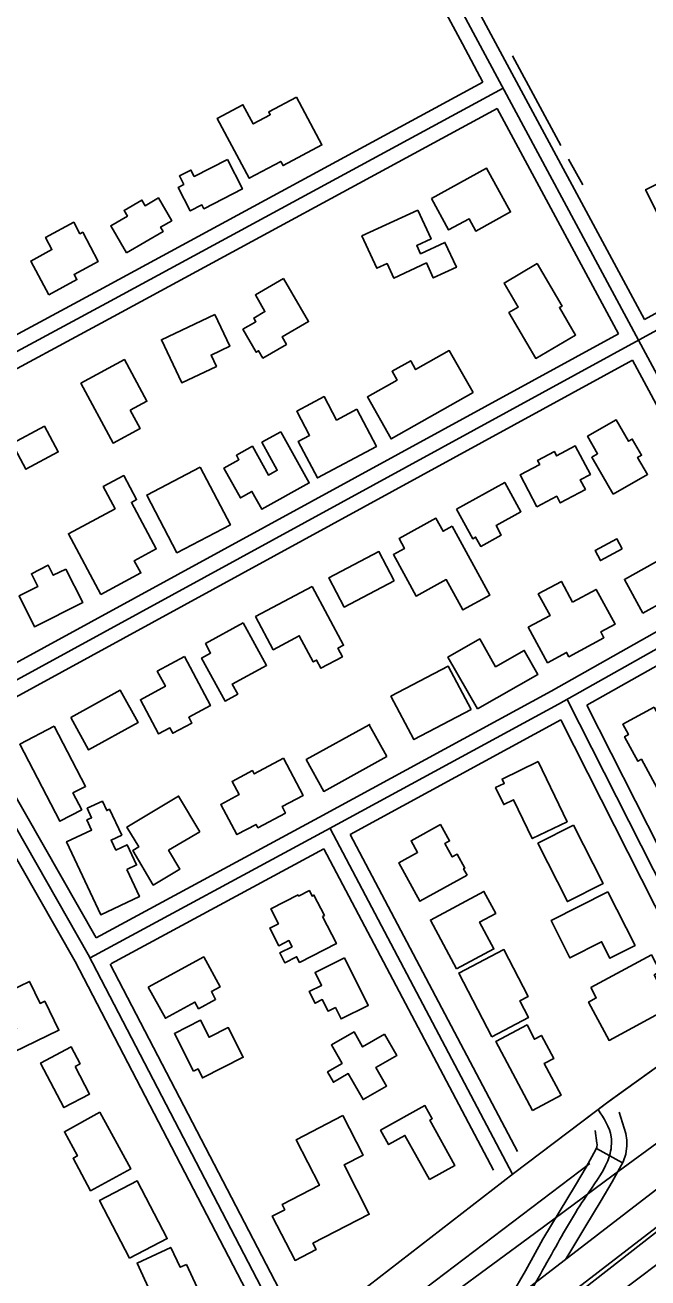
# Model space of a CAD drawing. Extents: x 3477039 to 3515015, y 546746 to 572297.
# Drawn here: x 3483632 to 3484257, y 560657 to 561914 of the extents above; entities that cross this region are included whole.
import ezdxf

# ---------------------------------------------------------------- set-up
doc = ezdxf.new("R2010")
doc.units = 0
for name, color, linetype in [('V-BLDG-OTLN', 7, 'Continuous'), ('V-FLOD-BASE', 7, 'Continuous'), ('V-LEVE-TOET', 7, 'Continuous'), ('V-ROAD-CNTR', 7, 'Continuous'), ('V-SURV-LINE', 7, 'Continuous'), ('V-TOPO-SHOR', 7, 'Continuous')]:
    doc.layers.add(name, color=color, linetype=linetype)

msp = doc.modelspace()

# ---------------------------------------------------------------- linework, layer by layer
at = {"layer": 'V-BLDG-OTLN'}
for points in [[(3483904.2, 561841.2), (3483929.8, 561793.3), (3483890.8, 561772.5), (3483888.5, 561776.8), (3483856.8, 561759.9), (3483824.7, 561819.8), (3483850.5, 561833.6), (3483860.8, 561814.4), (3483877.9, 561823.6), (3483876.4, 561826.3)], [(3483834.9, 561778.6), (3483850, 561749.1), (3483811.4, 561729.2), (3483809.4, 561733.1), (3483797.6, 561727.1), (3483785.5, 561750.7), (3483791.1, 561753.6), (3483786.7, 561762.2), (3483798.3, 561768.1), (3483801.7, 561761.6)], [(3484039.7, 561739.6), (3484095.2, 561769.9), (3484119.2, 561726), (3484084.2, 561706.9), (3484077.5, 561719.2), (3484056.9, 561708)], [(3484283.3, 561691), (3484254.8, 561748.3), (3484281.4, 561761.7), (3484297.7, 561733.3), (3484304.2, 561736.8), (3484324, 561699), (3484318.6, 561696.1), (3484322.7, 561688.4), (3484313.9, 561683.1), (3484309.6, 561666.1), (3484282, 561671.5), (3484287.4, 561692.7)], [(3483733.6, 561685), (3483717.8, 561712.2), (3483734.5, 561721.8), (3483731.1, 561727.6), (3483749.1, 561738), (3483752.3, 561732.3), (3483765.7, 561740.1), (3483779, 561717.2), (3483767.9, 561710.8), (3483770.4, 561706.3)], [(3484026.1, 561727.9), (3484039.4, 561699), (3484025, 561692.3), (3484028.8, 561684.1), (3484053.3, 561695.4), (3484064.8, 561670.6), (3484041.6, 561659.8), (3484034.7, 561674.9), (3484001.9, 561659.7), (3483995.2, 561674.3), (3483985, 561669.5), (3483970, 561702)], [(3483655.6, 561643), (3483637.5, 561676.7), (3483658.8, 561688.2), (3483652.3, 561700.5), (3483680.7, 561715.7), (3483686.8, 561704.2), (3483689.6, 561705.7), (3483705.3, 561676.4), (3483681, 561663.3), (3483683.8, 561658.2)], [(3484145.9, 561674.2), (3484171, 561631.6), (3484168.3, 561630), (3484184.4, 561602.5), (3484144.5, 561579), (3484117.5, 561625), (3484126.9, 561630.5), (3484112.7, 561654.6)], [(3483891.3, 561659.3), (3483916.4, 561616.1), (3483889.8, 561600.7), (3483894.2, 561593.2), (3483870.5, 561579.4), (3483866.2, 561586.7), (3483863.9, 561585.3), (3483850.5, 561608.4), (3483863.5, 561615.9), (3483861.4, 561619.6), (3483872.6, 561626.1), (3483863, 561642.8)], [(3483822.2, 561623.2), (3483837.3, 561591.2), (3483818.5, 561582.4), (3483823.9, 561571.1), (3483789.1, 561554.6), (3483768.7, 561597.8)], [(3484081.5, 561545), (3483999.3, 561498.3), (3483975.4, 561540.5), (3484005.2, 561557.4), (3484000.2, 561566.2), (3484018.9, 561576.8), (3484023.9, 561567.9), (3484057.6, 561587)], [(3483737.3, 561527.1), (3483747.2, 561508.7), (3483720.2, 561494.2), (3483687.8, 561554.2), (3483731.5, 561577.9), (3483754.1, 561536.1)], [(3483964.7, 561528), (3483984.5, 561490.8), (3483925.2, 561459.2), (3483905.8, 561495.7), (3483917.4, 561501.8), (3483904.5, 561526.1), (3483932, 561540.7), (3483944.5, 561517.2)], [(3484222.2, 561442.8), (3484200.7, 561480), (3484206.6, 561483.4), (3484196.5, 561501), (3484225.2, 561517.6), (3484237.6, 561496), (3484241.3, 561498.2), (3484250.7, 561482), (3484246.8, 561479.7), (3484256.7, 561462.7)], [(3483618.7, 561493.6), (3483651.2, 561511.1), (3483665.1, 561485.3), (3483632.6, 561467.8)], [(3483888.6, 561505.5), (3483917.1, 561454.1), (3483869.6, 561427.7), (3483859.6, 561445.7), (3483848, 561439.2), (3483831.4, 561469.1), (3483846.4, 561477.4), (3483843.9, 561481.9), (3483860, 561490.9), (3483876.1, 561462), (3483885, 561466.9), (3483869.5, 561494.9)], [(3484145.6, 561430.3), (3484128.7, 561462.2), (3484148.5, 561472.7), (3484146.3, 561476.7), (3484163.2, 561485.6), (3484165.4, 561481.3), (3484184.2, 561491.3), (3484199.3, 561462.7), (3484189.1, 561457.4), (3484194.3, 561447.6), (3484169, 561434.1), (3484165.5, 561440.8)], [(3483807.7, 561470.1), (3483837.9, 561412.2), (3483784.2, 561384.1), (3483753.9, 561442)], [(3483707.9, 561342.3), (3483675.3, 561403.1), (3483722.2, 561428.3), (3483710.3, 561450.5), (3483730.8, 561461.5), (3483743.7, 561437.4), (3483738.5, 561434.6), (3483763.5, 561388), (3483741.4, 561376.1), (3483748, 561363.8)], [(3484064.8, 561427.8), (3484113.3, 561454.6), (3484129.6, 561425.2), (3484104.6, 561411.4), (3484109.9, 561401.8), (3484089.3, 561390.4), (3484084.1, 561399.8), (3484081.2, 561398.2)], [(3484060.6, 561410.8), (3484098.5, 561341.6), (3484071.4, 561326.8), (3484054.7, 561357.2), (3484024.4, 561340.6), (3484001.5, 561382.2), (3484012.7, 561388.3), (3484007.2, 561398.4), (3484044.3, 561418.7), (3484051.4, 561405.7)], [(3484231.3, 561387.9), (3484209.4, 561376.3), (3484204.1, 561386.3), (3484225.9, 561398)], [(3484252.1, 561323.6), (3484233.5, 561357.3), (3484273.1, 561379.2), (3484269.4, 561386), (3484299.2, 561402.5), (3484311.4, 561380.5), (3484302, 561375.4), (3484314.2, 561353.3), (3484275.8, 561332.1), (3484273.9, 561335.6)], [(3484002.5, 561355.8), (3483952.3, 561329.6), (3483936.9, 561359.1), (3483987.1, 561385.3)], [(3483672.7, 561367.8), (3483689.6, 561334.1), (3483641.2, 561309.9), (3483625.7, 561340.8), (3483644.6, 561350.3), (3483638.2, 561363.1), (3483655, 561371.5), (3483660, 561361.5)], [(3484181.5, 561334.6), (3484205.1, 561347.4), (3484224.1, 561312.4), (3484209.7, 561304.6), (3484212.9, 561298.8), (3484177.8, 561279.8), (3484175.4, 561284.1), (3484156.3, 561273.8), (3484137, 561309.3), (3484158.8, 561321.1), (3484147, 561342.8), (3484170.3, 561355.3)], [(3483920, 561350.4), (3483951.5, 561291.3), (3483945.9, 561288.3), (3483950.4, 561279.7), (3483928.8, 561268.2), (3483924.4, 561276.4), (3483921.1, 561274.6), (3483907.1, 561300.8), (3483880.9, 561286.8), (3483863.2, 561320.1)], [(3483850.9, 561313.7), (3483874.2, 561271.1), (3483839.8, 561252.3), (3483845.3, 561242.3), (3483832.6, 561235.3), (3483809, 561278.5), (3483818.1, 561283.5), (3483813, 561292.9)], [(3484086, 561227.4), (3484056.3, 561279.4), (3484088.2, 561297.7), (3484104.2, 561269.7), (3484133, 561286.1), (3484146.7, 561262.1)], [(3483791.7, 561279.9), (3483817.9, 561230.8), (3483796.1, 561219.1), (3483799.2, 561213.3), (3483780.1, 561203.1), (3483777.2, 561208.4), (3483765.8, 561202.3), (3483747.5, 561236.7), (3483772.6, 561250.1), (3483764.5, 561265.3)], [(3484079.5, 561226.8), (3484022.2, 561196.6), (3483999.1, 561240.2), (3484056.5, 561270.4)], [(3483677.7, 561218.7), (3483727.3, 561246.1), (3483745.2, 561213.7), (3483695.5, 561186.3)], [(3484263.3, 561229.2), (3484298.3, 561165.4), (3484266.4, 561148), (3484250.6, 561176.9), (3484247.1, 561174.9), (3484233.6, 561199.5), (3484237.5, 561201.6), (3484231.8, 561212)], [(3483661.1, 561210), (3483692.5, 561149.7), (3483679.8, 561143.1), (3483688.6, 561126.2), (3483666.8, 561114.8), (3483626.5, 561192)], [(3483995, 561179.6), (3483931.7, 561144.7), (3483914.1, 561176.6), (3483977.3, 561211.5)], [(3483977.3, 561211.5), (3483977.3, 561211.6), (3483977.8, 561211.9), (3483977.8, 561211.8)], [(3483891.3, 561177.9), (3483911.1, 561140.7), (3483889.8, 561129.4), (3483893.2, 561122.9), (3483865.5, 561108.2), (3483863.7, 561111.6), (3483844.4, 561101.3), (3483828.2, 561131.6), (3483846.7, 561141.4), (3483839.6, 561154.7), (3483860.1, 561165.6), (3483861.9, 561162.3)], [(3484146.9, 561174.6), (3484176, 561114.3), (3484141, 561097.4), (3484122.3, 561136.3), (3484112.3, 561131.5), (3484104.1, 561148.5), (3484112.8, 561152.7), (3484110.6, 561157.1)], [(3483807.1, 561104.2), (3483775.8, 561085.6), (3483787.1, 561066.6), (3483760.4, 561050.7), (3483739.8, 561085.3), (3483745.9, 561088.9), (3483734, 561108.9), (3483785.9, 561139.9)], [(3483733.9, 561066.4), (3483746.6, 561039.2), (3483707.8, 561020.9), (3483673.4, 561094.1), (3483698.6, 561105.9), (3483693.8, 561116), (3483698.6, 561118.3), (3483694.2, 561127.7), (3483709.4, 561134.8), (3483713.7, 561125.5), (3483716.5, 561126.8), (3483728.8, 561100.9), (3483718.2, 561095.9), (3483723, 561085.8), (3483734.2, 561091.1), (3483743.7, 561071)], [(3484075.5, 561060.7), (3484028.2, 561034.5), (3484006.9, 561072.9), (3484025.9, 561083.4), (3484019.4, 561095.1), (3484048.8, 561111.4), (3484057.9, 561095), (3484053.2, 561092.4), (3484060.6, 561078.9), (3484065.6, 561081.6), (3484073.3, 561067.7), (3484072, 561067)], [(3484182.5, 561110.7), (3484212.1, 561052.2), (3484176.3, 561034.1), (3484146.7, 561092.6)], [(3483930.3, 561019.2), (3483944.3, 560992), (3483907.4, 560973.1), (3483904.4, 560978.8), (3483892.5, 560972.7), (3483887.5, 560982.6), (3483899.8, 560988.9), (3483896.6, 560995), (3483886.5, 560989.8), (3483877.5, 561007.5), (3483886.1, 561011.9), (3483878.4, 561026.8), (3483905.8, 561040.9), (3483906.4, 561039.7), (3483917.2, 561045.2), (3483920, 561039.7), (3483921.8, 561040.6), (3483932.3, 561020.2)], [(3484064.9, 560966.5), (3484038.7, 561015.6), (3484092.5, 561044.3), (3484104.3, 561022.2), (3484088.1, 561013.5), (3484102.5, 560986.6)], [(3484216.8, 561043.9), (3484244.2, 560990.2), (3484218.9, 560977.3), (3484210.5, 560993.8), (3484178.7, 560977.7), (3484159.8, 561015)], [(3483755.5, 560948.4), (3483811.1, 560978.7), (3483827.5, 560948.5), (3483818.9, 560943.8), (3483823.1, 560935.9), (3483806, 560926.6), (3483802.3, 560933.3), (3483772.6, 560917.1)], [(3483952.5, 560977.8), (3483976.3, 560930), (3483949, 560916.4), (3483943.3, 560927.8), (3483936, 560924.2), (3483930.2, 560935.8), (3483923, 560932.2), (3483917.1, 560944), (3483929.4, 560950.1), (3483922.9, 560963.1)], [(3484100.4, 560898.6), (3484067.2, 560962.4), (3484112.6, 560986), (3484137, 560939), (3484128.5, 560934.6), (3484137.2, 560917.7)], [(3484199.7, 560948), (3484260.6, 560980.6), (3484269.5, 560963.9), (3484263.4, 560960.6), (3484280.6, 560928.4), (3484218.1, 560894.9), (3484197.5, 560933.3), (3484205.3, 560937.5)], [(3483623.3, 560906.3), (3483607, 560939.9), (3483636.2, 560954.1), (3483646.9, 560932), (3483651.5, 560934.2), (3483665.7, 560905), (3483620.2, 560883), (3483611.7, 560900.7)], [(3483800.9, 560863.9), (3483781.7, 560901.7), (3483808, 560915.1), (3483816.6, 560898.1), (3483835.7, 560907.7), (3483850.8, 560878), (3483809.9, 560857.2), (3483805.4, 560866.2)], [(3483992.6, 560901), (3484004.9, 560879.7), (3483984, 560867.7), (3483994.7, 560849.1), (3483971.2, 560835.5), (3483956.3, 560861.5), (3483941.4, 560852.9), (3483935.5, 560863.3), (3483950.1, 560871.7), (3483939.4, 560890.3), (3483962.1, 560903.4), (3483970.7, 560888.4)], [(3484141.2, 560824.7), (3484104.5, 560893.8), (3484135.7, 560910.4), (3484143.2, 560896.1), (3484150.2, 560899.8), (3484162.5, 560876.7), (3484153, 560871.7), (3484169.9, 560839.9)], [(3483682, 560868.8), (3483696.5, 560841), (3483670.7, 560827.5), (3483647.4, 560872.1), (3483678.2, 560888.3), (3483687, 560871.4)], [(3484037.7, 560755.2), (3484013.2, 560799.6), (3483996.7, 560790.4), (3483988.7, 560804.8), (3484033.2, 560829.4), (3484040.5, 560816.2), (3484038.2, 560814.9), (3484063.3, 560769.4)], [(3483707, 560822.7), (3483737.9, 560765.9), (3483697.6, 560744), (3483679.9, 560776.6), (3483684.4, 560779.1), (3483671.3, 560803.2)], [(3483950.9, 560819.4), (3483971.3, 560779.8), (3483952, 560769.9), (3483977.4, 560720.4), (3483920.7, 560691.3), (3483923.9, 560685), (3483902.8, 560674.2), (3483880, 560718.6), (3483892.5, 560725), (3483889.8, 560730.2), (3483927.3, 560749.5), (3483903.8, 560795.1)], [(3483736.7, 560676.4), (3483706.5, 560734.3), (3483744.2, 560754), (3483774.5, 560696.1)], [(3483793.8, 560670.1), (3483808.9, 560637.6), (3483764, 560616.7), (3483752.7, 560640.8), (3483757.5, 560643.1), (3483744.3, 560671.5), (3483778.1, 560687.2), (3483787.5, 560667.2)]]:
    msp.add_lwpolyline(points, close=True, dxfattribs=at)
at = {"layer": 'V-FLOD-BASE'}
msp.add_lwpolyline([(3484132.1, 560594.4), (3484193.4, 560646.2), (3484285.1, 560718), (3484373.8, 560785.7), (3484477.9, 560867.4), (3484564.3, 560932.6)], dxfattribs=at)
at = {"layer": 'V-LEVE-TOET'}
for points in [[(3484546.9, 561015), (3484410.9, 560904), (3484276.1, 560799), (3484222.1, 560759.6), (3484143.1, 560701), (3484017.8, 560608.8), (3483855.8, 560483.3), (3483732.8, 560381.7), (3483580.9, 560267.9), (3483437.9, 560159.3), (3483302.5, 560057.2), (3483187.3, 559976.8), (3483022.3, 559850.1), (3482873.4, 559739.2), (3482703.1, 559613.2), (3482541.8, 559491.8), (3482433.6, 559410.7), (3482383.4, 559374.9), (3482356.2, 559355.3), (3482282.9, 559299.3), (3482194.2, 559234), (3482159.4, 559205)], [(3484166, 560594.9), (3484275.3, 560677.2), (3484383.5, 560759.5), (3484518.3, 560865.2), (3484561.5, 560898.7)]]:
    msp.add_lwpolyline(points, dxfattribs=at)
at = {"layer": 'V-ROAD-CNTR'}
msp.add_line((3484231.7, 560772), (3484205.4, 560786.4), dxfattribs=at)
for points in [[(3483708.9, 563896.4), (3483472.3, 563763.6), (3483172.6, 563603.2), (3483394.3, 563185.4), (3483620.7, 562774.1), (3483754.1, 562520), (3483931.5, 562203.5), (3483969.4, 562115.4), (3484084, 561901.7), (3484247.8, 561597.5), (3484379.8, 561352.4), (3484495.3, 561137.1), (3484539.7, 561072.1)], [(3487076.1, 563044), (3486779.2, 562810.3), (3486559.3, 562642), (3486392.2, 562506.5), (3486233.3, 562382.9), (3486038.4, 562229.6), (3485911.7, 562136), (3485621, 561911.1), (3485424, 561754.5), (3485308.3, 561665.3), (3485038, 561461.4), (3484792.2, 561271.1), (3484535.2, 561068.6), (3484336.9, 560919.3), (3484215.5, 560832), (3484122, 560761.2), (3483893.9, 560584.8), (3483720.5, 560448), (3483575.7, 560335.3), (3483437.8, 560223.9), (3483274.8, 560095.3), (3483188.4, 560027.1), (3483006, 559900.9)], [(3483616, 562750.8), (3483740.9, 562512.9), (3483918.1, 562196.8), (3483955.9, 562108.8), (3484070.8, 561894.6), (3484091.5, 561856.3)], [(3483949.5, 562199.7), (3483982.9, 562121.9), (3484097.2, 561908.8), (3484253.8, 561618.1)], [(3484927.1, 561968.6), (3483305.8, 561083.5)], [(3485634.8, 561921.8), (3485424, 561754.5), (3485308.3, 561665.3), (3485038, 561461.4), (3484792.2, 561271.1), (3484535.2, 561068.6), (3484336.9, 560919.3), (3484219.5, 560834.8)], [(3483428.4, 561497.9), (3483706.3, 561647.6), (3484091.5, 561856.3)], [(3483422.2, 561477.5), (3483713.5, 561634.4), (3484111.7, 561850.2)], [(3483442.5, 561471.4), (3483720.6, 561621.2), (3484105.7, 561829.9)], [(3484105.7, 561829.9), (3484227.4, 561603.7)], [(3483899.3, 560588.9), (3483695.2, 560981.2), (3483559.1, 561219.2), (3483424.8, 561472.8), (3483251.9, 561790)], [(3484507.4, 561756.5), (3484253.8, 561618.1)], [(3484227.4, 561603.7), (3483563.7, 561241.4)], [(3484241.6, 561577.3), (3483578.6, 561215.4)], [(3484241.6, 561577.3), (3484359.9, 561357.8)], [(3483703, 560997.8), (3483926.7, 561118.5), (3484159.9, 561245.4), (3484359.9, 561357.8)], [(3483697.2, 560977.6), (3483933.8, 561105.3), (3484167.2, 561232.3), (3484380.1, 561352)], [(3484195.7, 561231.1), (3484374.1, 561331.4)], [(3484175.9, 561237), (3484337.1, 560919.4)], [(3484195.7, 561231.1), (3484342.3, 560942.1)], [(3483703, 560997.8), (3483578.6, 561215.4)], [(3483958.2, 561101.5), (3484169.5, 561216.5)], [(3484169.5, 561216.5), (3484317.9, 560924)], [(3483880.2, 560593.1), (3483682.1, 560974), (3483552.3, 561201)], [(3483938, 561107.6), (3484121.3, 560760.7)], [(3483958.2, 561101.5), (3484126.3, 560783.3)], [(3483717.9, 560971.7), (3483931.8, 561087.2)], [(3483931.8, 561087.2), (3484102.2, 560764.8)], [(3483904.3, 560611.8), (3483717.2, 560971.4)], [(3484219.5, 560834.8), (3484122, 560761.2), (3483893.9, 560584.8), (3483720.5, 560448), (3483575.7, 560335.3), (3483437.8, 560223.9), (3483274.8, 560095.3), (3483188.4, 560027.1), (3483006, 559900.9)], [(3484228.3, 560822.7), (3484234.8, 560801.4), (3484235.8, 560794.7), (3484236, 560789), (3484235, 560780.7), (3484232.2, 560773), (3484221.2, 560753), (3484210.3, 560734.3), (3484193.8, 560707.2), (3484177.6, 560680.4), (3484174.5, 560674.9)], [(3484204, 560804.4), (3484205.9, 560791.9), (3484206, 560790.3), (3484205.7, 560787.7), (3484204.8, 560785.4), (3484195.1, 560767.8), (3484184.5, 560749.6), (3484168.1, 560722.7), (3484151.6, 560695.4), (3484134.1, 560663.6), (3484119.8, 560638.8)]]:
    msp.add_lwpolyline(points, dxfattribs=at)
msp.add_spline([(3484207, 560825.5), (3484220.2, 560798), (3484218.5, 560779.2), (3484197.4, 560742), (3484164.6, 560687.9), (3484129.2, 560625), (3484040.4, 560499), (3483991.3, 560432.4), (3483993.7, 560386.9)], degree=3, dxfattribs=at)
at = {"layer": 'V-SURV-LINE'}
for points in [[(3483525, 560175.6), (3487277.1, 563062.8)], [(3487295.4, 563039), (3483543.3, 560151.8)]]:
    msp.add_lwpolyline(points, dxfattribs=at)
at = {"layer": 'V-TOPO-SHOR'}
for p, q in [((3484169.8, 561792.7), (3484121, 561882.8)), ((3484191.9, 561753.2), (3484177.3, 561779.1))]:
    msp.add_line(p, q, dxfattribs=at)
msp.add_lwpolyline([(3484198.7, 560771.2), (3483839.7, 560499), (3483291.2, 560064.9)], dxfattribs=at)

doc.saveas('drawing.dxf')
